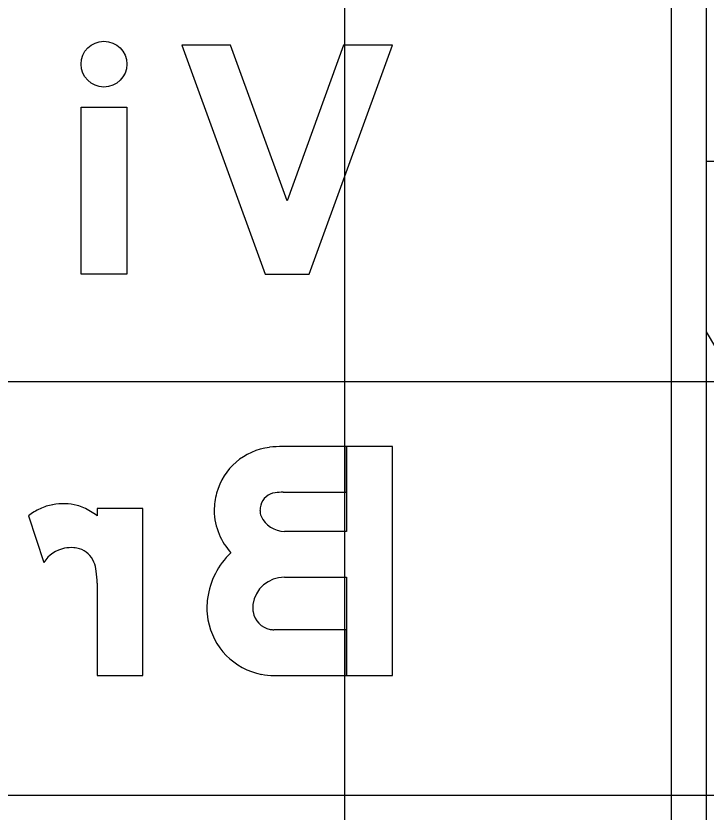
# Model space of a CAD drawing. Extents: x 2193008 to 2198143, y 1236112 to 1237864.
# Drawn here: x 2196739.115 to 2196742.453, y 1237206.965 to 1237210.813 of the extents above; entities that cross this region are included whole.
import ezdxf

# ---------------------------------------------------------------- set-up
doc = ezdxf.new("R2010")
doc.units = 0
for name, color, linetype in [('GSBWFILL', 7, 'Continuous'), ('GSCOLORFILL', 7, 'Continuous'), ('GSDIMS', 7, 'Continuous'), ('GSOUTLINE', 7, 'Continuous'), ('M-ROADS', 7, 'Continuous')]:
    doc.layers.add(name, color=color, linetype=linetype)

msp = doc.modelspace()

# ---------------------------------------------------------------- linework, layer by layer
at = {"layer": 'GSBWFILL'}
msp.add_line((2196739.1756, 1237208.3968), (2196739.2507, 1237208.1716), dxfattribs=at)
for points in [[(2196740.7004, 1237210.6716), (2196740.4268, 1237209.9196), (2196740.1531, 1237210.6716), (2196739.9175, 1237210.6716), (2196740.3204, 1237209.5644), (2196740.3204, 1237209.5644), (2196740.5332, 1237209.5644), (2196740.9361, 1237210.6716)], [(2196739.6517, 1237209.5644), (2196739.4303, 1237209.5644), (2196739.4303, 1237210.3727), (2196739.6517, 1237210.3727)]]:
    msp.add_lwpolyline(points, close=True, dxfattribs=at)
for points in [[(2196740.4072, 1237208.5104), (2196740.7146, 1237208.5104), (2196740.7146, 1237208.7319), (2196740.4072, 1237208.7319)], [(2196740.414, 1237208.1002), (2196740.7147, 1237208.1002), (2196740.7147, 1237207.6247), (2196740.9361, 1237207.6247), (2196740.9361, 1237208.7319), (2196740.7147, 1237208.7319), (2196740.7147, 1237208.3217), (2196740.414, 1237208.3217)], [(2196739.5078, 1237208.0715), (2196739.5078, 1237207.6247), (2196739.7292, 1237207.6247), (2196739.7292, 1237208.4329), (2196739.5078, 1237208.4329), (2196739.5078, 1237208.3968)], [(2196740.3629, 1237207.6247), (2196740.7146, 1237207.6247), (2196740.7146, 1237207.8461), (2196740.3629, 1237207.8461)]]:
    msp.add_lwpolyline(points, dxfattribs=at)
msp.add_ellipse((2196739.541, 1237210.5803), major_axis=(0, -0.1107), ratio=0.999988, dxfattribs=at)
for centre, major_axis, ratio, start_param, end_param in [((2196740.3789, 1237208.4263), (0, -0.3038), 0.999995, 3.265834, 4.443854), ((2196740.4072, 1237208.1992), (0, -0.5327), 0.999995, 3.141593, 3.265834), ((2196740.3945, 1237208.422), (0, -0.3201), 0.999995, 4.443854, 4.712389), ((2196740.3789, 1237208.4263), (0, -0.0824), 0.999995, 3.265834, 4.443854), ((2196740.4072, 1237208.1992), (0, -0.3113), 0.999995, 3.141593, 3.265834), ((2196739.3377, 1237208.2054), (0, -0.2491), 0.999992, 3.32151, 3.578709), ((2196739.3441, 1237208.17), (0, -0.2851), 0.999992, 2.900172, 3.32151), ((2196739.3631, 1237208.1509), (0, -0.3092), 0.999992, 3.578709, 3.793134), ((2196739.3726, 1237208.2855), (0, -0.1661), 0.999992, 2.69793, 2.900172), ((2196739.2852, 1237208.1017), (0, -0.3696), 0.999992, 2.495363, 2.69793), ((2196740.3624, 1237208.422), (0, -0.2879), 0.999995, 4.712389, 5.122261), ((2196740.3945, 1237208.422), (0, -0.0987), 0.999995, 4.443854, 4.712389), ((2196740.3624, 1237208.422), (0, -0.0665), 0.999995, 4.712389, 5.122261), ((2196740.414, 1237208.4444), (0, -0.1227), 0.999995, 5.122261, 6.283185), ((2196740.414, 1237208.4444), (0, -0.3442), 0.999995, 5.122261, 5.430951), ((2196739.3794, 1237208.0902), (0, -0.1523), 0.999992, 3.330394, 4.148168), ((2196739.384, 1237208.0658), (0, -0.1772), 0.999992, 3.074299, 3.330394), ((2196739.388, 1237208.1246), (0, -0.1182), 0.999992, 2.847738, 3.074299), ((2196739.3902, 1237208.1318), (0, -0.1107), 0.999992, 1.952689, 2.847738), ((2196740.414, 1237207.9466), (0, -0.3751), 0.999995, 3.904026, 4.575851), ((2196739.3325, 1237208.1086), (0, -0.1728), 0.999992, 1.691509, 1.952689), ((2196739.0385, 1237208.071), (0, -0.4693), 0.999992, 1.57192, 1.695635), ((2196740.414, 1237207.9466), (0, -0.1537), 0.999995, 3.141593, 4.575851), ((2196740.373, 1237207.9522), (0, -0.3337), 0.999995, 4.575851, 4.712389), ((2196740.3769, 1237207.9522), (0, -0.3377), 0.999995, 4.712389, 4.885215), ((2196740.373, 1237207.9522), (0, -0.1123), 0.999995, 4.575851, 4.712389), ((2196740.3769, 1237207.9522), (0, -0.1163), 0.999995, 4.712389, 4.885215), ((2196740.3651, 1237207.9501), (0, -0.1042), 0.999995, 4.885215, 6.090324), ((2196740.3651, 1237207.9501), (0, -0.3257), 0.999995, 4.885215, 6.090324), ((2196740.3629, 1237207.9389), (0, -0.0928), 0.999995, 6.090324, 6.283185), ((2196740.3629, 1237207.9389), (0, -0.3142), 0.999995, 6.090324, 6.283185)]:
    msp.add_ellipse(centre, major_axis=major_axis, ratio=ratio, start_param=start_param, end_param=end_param, dxfattribs=at)
at = {"layer": 'GSCOLORFILL'}
for p, q in [((2196742.2868, 1237205.1792), (2196742.2868, 1237211.1815)), ((2196742.4533, 1237211.1815), (2196742.4533, 1237205.1792)), ((2196739.1756, 1237208.3968), (2196739.2507, 1237208.1716))]:
    msp.add_line(p, q, dxfattribs=at)
for points in [[(2196740.7004, 1237210.6716), (2196740.4268, 1237209.9196), (2196740.1531, 1237210.6716), (2196739.9175, 1237210.6716), (2196740.3204, 1237209.5644), (2196740.3204, 1237209.5644), (2196740.5332, 1237209.5644), (2196740.9361, 1237210.6716)], [(2196739.6517, 1237209.5644), (2196739.4303, 1237209.5644), (2196739.4303, 1237210.3727), (2196739.6517, 1237210.3727)]]:
    msp.add_lwpolyline(points, close=True, dxfattribs=at)
for points in [[(2196740.4072, 1237208.5104), (2196740.7146, 1237208.5104), (2196740.7146, 1237208.7319), (2196740.4072, 1237208.7319)], [(2196740.414, 1237208.1002), (2196740.7147, 1237208.1002), (2196740.7147, 1237207.6247), (2196740.9361, 1237207.6247), (2196740.9361, 1237208.7319), (2196740.7147, 1237208.7319), (2196740.7147, 1237208.3217), (2196740.414, 1237208.3217)], [(2196739.5078, 1237208.0715), (2196739.5078, 1237207.6247), (2196739.7292, 1237207.6247), (2196739.7292, 1237208.4329), (2196739.5078, 1237208.4329), (2196739.5078, 1237208.3968)], [(2196740.3629, 1237207.6247), (2196740.7146, 1237207.6247), (2196740.7146, 1237207.8461), (2196740.3629, 1237207.8461)]]:
    msp.add_lwpolyline(points, dxfattribs=at)
msp.add_ellipse((2196739.541, 1237210.5803), major_axis=(0, -0.1107), ratio=0.999988, dxfattribs=at)
for centre, major_axis, ratio, start_param, end_param in [((2196740.3789, 1237208.4263), (0, -0.3038), 0.999995, 3.265834, 4.443854), ((2196740.4072, 1237208.1992), (0, -0.5327), 0.999995, 3.141593, 3.265834), ((2196740.3945, 1237208.422), (0, -0.3201), 0.999995, 4.443854, 4.712389), ((2196740.3789, 1237208.4263), (0, -0.0824), 0.999995, 3.265834, 4.443854), ((2196740.4072, 1237208.1992), (0, -0.3113), 0.999995, 3.141593, 3.265834), ((2196739.3377, 1237208.2054), (0, -0.2491), 0.999992, 3.32151, 3.578709), ((2196739.3441, 1237208.17), (0, -0.2851), 0.999992, 2.900172, 3.32151), ((2196739.3631, 1237208.1509), (0, -0.3092), 0.999992, 3.578709, 3.793134), ((2196739.3726, 1237208.2855), (0, -0.1661), 0.999992, 2.69793, 2.900172), ((2196739.2852, 1237208.1017), (0, -0.3696), 0.999992, 2.495363, 2.69793), ((2196740.3624, 1237208.422), (0, -0.2879), 0.999995, 4.712389, 5.122261), ((2196740.3945, 1237208.422), (0, -0.0987), 0.999995, 4.443854, 4.712389), ((2196740.3624, 1237208.422), (0, -0.0665), 0.999995, 4.712389, 5.122261), ((2196740.414, 1237208.4444), (0, -0.1227), 0.999995, 5.122261, 6.283185), ((2196740.414, 1237208.4444), (0, -0.3442), 0.999995, 5.122261, 5.430951), ((2196739.3794, 1237208.0902), (0, -0.1523), 0.999992, 3.330394, 4.148168), ((2196739.384, 1237208.0658), (0, -0.1772), 0.999992, 3.074299, 3.330394), ((2196739.388, 1237208.1246), (0, -0.1182), 0.999992, 2.847738, 3.074299), ((2196739.3902, 1237208.1318), (0, -0.1107), 0.999992, 1.952689, 2.847738), ((2196740.414, 1237207.9466), (0, -0.3751), 0.999995, 3.904026, 4.575851), ((2196739.3325, 1237208.1086), (0, -0.1728), 0.999992, 1.691509, 1.952689), ((2196739.0385, 1237208.071), (0, -0.4693), 0.999992, 1.57192, 1.695635), ((2196740.414, 1237207.9466), (0, -0.1537), 0.999995, 3.141593, 4.575851), ((2196740.373, 1237207.9522), (0, -0.3337), 0.999995, 4.575851, 4.712389), ((2196740.3769, 1237207.9522), (0, -0.3377), 0.999995, 4.712389, 4.885215), ((2196740.373, 1237207.9522), (0, -0.1123), 0.999995, 4.575851, 4.712389), ((2196740.3769, 1237207.9522), (0, -0.1163), 0.999995, 4.712389, 4.885215), ((2196740.3651, 1237207.9501), (0, -0.1042), 0.999995, 4.885215, 6.090324), ((2196740.3651, 1237207.9501), (0, -0.3257), 0.999995, 4.885215, 6.090324), ((2196740.3629, 1237207.9389), (0, -0.0928), 0.999995, 6.090324, 6.283185), ((2196740.3629, 1237207.9389), (0, -0.3142), 0.999995, 6.090324, 6.283185)]:
    msp.add_ellipse(centre, major_axis=major_axis, ratio=ratio, start_param=start_param, end_param=end_param, dxfattribs=at)
at = {"layer": 'GSDIMS'}
for p, q in [((2196742.4533, 1237210.1116), (2196744.245, 1237210.1116)), ((2196742.4533, 1237209.2863), (2196744.245, 1237206.2491))]:
    msp.add_line(p, q, dxfattribs=at)
at = {"layer": 'GSOUTLINE'}
msp.add_line((2196739.1756, 1237208.3968), (2196739.2507, 1237208.1716), dxfattribs=at)
for points in [[(2196740.7004, 1237210.6716), (2196740.4268, 1237209.9196), (2196740.1531, 1237210.6716), (2196739.9175, 1237210.6716), (2196740.3204, 1237209.5644), (2196740.3204, 1237209.5644), (2196740.5332, 1237209.5644), (2196740.9361, 1237210.6716)], [(2196739.6517, 1237209.5644), (2196739.4303, 1237209.5644), (2196739.4303, 1237210.3727), (2196739.6517, 1237210.3727)]]:
    msp.add_lwpolyline(points, close=True, dxfattribs=at)
for points in [[(2196740.3629, 1237207.6247), (2196740.9361, 1237207.6247), (2196740.9361, 1237208.7319), (2196740.4072, 1237208.7319)], [(2196740.4072, 1237208.5104), (2196740.7147, 1237208.5104), (2196740.7147, 1237208.3217), (2196740.414, 1237208.3217)], [(2196739.5078, 1237208.0715), (2196739.5078, 1237207.6247), (2196739.7292, 1237207.6247), (2196739.7292, 1237208.4329), (2196739.5078, 1237208.4329), (2196739.5078, 1237208.3968)], [(2196740.414, 1237208.1002), (2196740.7147, 1237208.1002), (2196740.7147, 1237207.8461)], [(2196740.7147, 1237207.8461), (2196740.3629, 1237207.8461)]]:
    msp.add_lwpolyline(points, dxfattribs=at)
msp.add_ellipse((2196739.541, 1237210.5803), major_axis=(0, -0.1107), ratio=0.999988, dxfattribs=at)
for centre, major_axis, ratio, start_param, end_param in [((2196740.3789, 1237208.4263), (0, -0.3038), 0.999995, 3.265834, 4.443854), ((2196740.4072, 1237208.1992), (0, -0.5327), 0.999995, 3.141593, 3.265834), ((2196740.3945, 1237208.422), (0, -0.3201), 0.999995, 4.443854, 4.712389), ((2196740.3789, 1237208.4263), (0, -0.0824), 0.999995, 3.265834, 4.443854), ((2196740.4072, 1237208.1992), (0, -0.3113), 0.999995, 3.141593, 3.265834), ((2196739.3377, 1237208.2054), (0, -0.2491), 0.999992, 3.32151, 3.578709), ((2196739.3441, 1237208.17), (0, -0.2851), 0.999992, 2.900172, 3.32151), ((2196739.3631, 1237208.1509), (0, -0.3092), 0.999992, 3.578709, 3.793134), ((2196739.3726, 1237208.2855), (0, -0.1661), 0.999992, 2.69793, 2.900172), ((2196739.2852, 1237208.1017), (0, -0.3696), 0.999992, 2.495363, 2.69793), ((2196740.3624, 1237208.422), (0, -0.2879), 0.999995, 4.712389, 5.122261), ((2196740.3945, 1237208.422), (0, -0.0987), 0.999995, 4.443854, 4.712389), ((2196740.3624, 1237208.422), (0, -0.0665), 0.999995, 4.712389, 5.122261), ((2196740.414, 1237208.4444), (0, -0.1227), 0.999995, 5.122261, 6.283185), ((2196740.414, 1237208.4444), (0, -0.3442), 0.999995, 5.122261, 5.430951), ((2196739.3794, 1237208.0902), (0, -0.1523), 0.999992, 3.330394, 4.148168), ((2196739.384, 1237208.0658), (0, -0.1772), 0.999992, 3.074299, 3.330394), ((2196739.388, 1237208.1246), (0, -0.1182), 0.999992, 2.847738, 3.074299), ((2196739.3902, 1237208.1318), (0, -0.1107), 0.999992, 1.952689, 2.847738), ((2196740.414, 1237207.9466), (0, -0.3751), 0.999995, 3.904026, 4.575851), ((2196739.3325, 1237208.1086), (0, -0.1728), 0.999992, 1.691509, 1.952689), ((2196739.0385, 1237208.071), (0, -0.4693), 0.999992, 1.57192, 1.695635), ((2196740.414, 1237207.9466), (0, -0.1537), 0.999995, 3.141593, 4.575851), ((2196740.373, 1237207.9522), (0, -0.3337), 0.999995, 4.575851, 4.712389), ((2196740.3769, 1237207.9522), (0, -0.3377), 0.999995, 4.712389, 4.885215), ((2196740.373, 1237207.9522), (0, -0.1123), 0.999995, 4.575851, 4.712389), ((2196740.3769, 1237207.9522), (0, -0.1163), 0.999995, 4.712389, 4.885215), ((2196740.3651, 1237207.9501), (0, -0.1042), 0.999995, 4.885215, 6.090324), ((2196740.3651, 1237207.9501), (0, -0.3257), 0.999995, 4.885215, 6.090324), ((2196740.3629, 1237207.9389), (0, -0.0928), 0.999995, 6.090324, 6.283185), ((2196740.3629, 1237207.9389), (0, -0.3142), 0.999995, 6.090324, 6.283185)]:
    msp.add_ellipse(centre, major_axis=major_axis, ratio=ratio, start_param=start_param, end_param=end_param, dxfattribs=at)
at = {"layer": 'M-ROADS'}
for p, q in [((2196740.7065, 1237153.0462), (2196740.7065, 1237223.0462)), ((2196614.7065, 1237209.0462), (2196874.7065, 1237209.0462)), ((2196614.7065, 1237207.0462), (2196874.7065, 1237207.0462))]:
    msp.add_line(p, q, dxfattribs=at)

doc.saveas('drawing.dxf')
